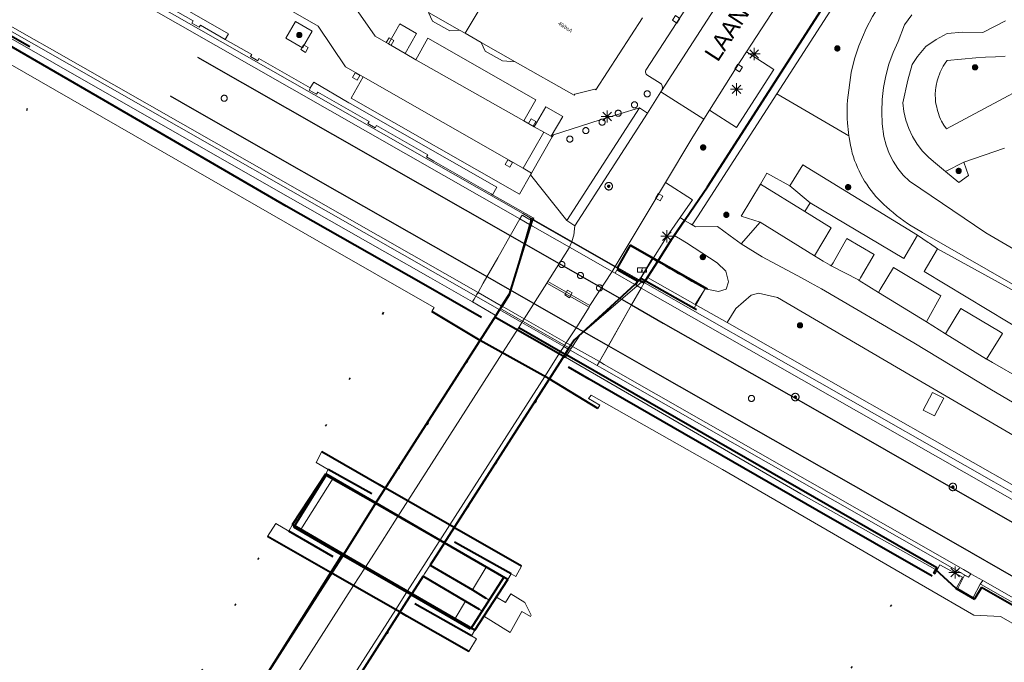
# Model space of a CAD drawing. Header units: metres. Extents: x 135779 to 137489, y 452643 to 455118.
# Tile 416 of 489: x 137124 to 137205, y 454326 to 454379. Entities that reach past the tile are written whole.
import ezdxf
from ezdxf.enums import TextEntityAlignment as Align

# ---------------------------------------------------------------- set-up
doc = ezdxf.new("R2010")
doc.units = ezdxf.units.M
for name, pattern in [('DGN_Style_1', [33.729988, 0.056123, -33.673865]), ('DGN_Style_3', [78.572352, 56.123108, -22.449243]), ('DGN_Style_4', [89.853097, 44.898487, -22.449243, 0.056123, -22.449243])]:
    doc.linetypes.add(name, pattern=pattern)
for name, color, linetype, lineweight in [('KTop_BTD_Groenvoorziening', 62, 'Continuous', 13), ('KTop_BTD_Groenvoorziening_bosplantsoen', 62, 'Continuous', 13), ('KTop_KST_KAST', 40, 'Continuous', 13), ('KTop_NAR_Huisnummer (t)', 7, 'Continuous', 13), ('KTop_OBD_Brug_dek', 11, 'Continuous', 13), ('KTop_OBD_Viaduct_dek', 11, 'Continuous', 13), ('KTop_ORL_Weg_Straatnaam (t)', 7, 'Continuous', 13), ('KTop_OTD_Gesloten verharding', 15, 'Continuous', 13), ('KTop_OTD_Onverhard', 15, 'Continuous', 13), ('KTop_OTD_Open verharding', 15, 'Continuous', 13), ('KTop_PAL_Afsluitpaal', 222, 'Continuous', 13), ('KTop_PAL_Lichtmast', 40, 'Continuous', 13), ('KTop_PND_Grondvlaksituatie van BAG-pand [tachy]', 1, 'Continuous', 13), ('KTop_PND_Pandscheiding', 40, 'Continuous', 13), ('KTop_PUT_Inspectie- of rioolput', 15, 'Continuous', 13), ('KTop_PUT_Kolk', 15, 'Continuous', 13), ('KTop_SHD_Geluidsscherm (l)', 1, 'Continuous', 40), ('KTop_SHD_Hek (l)', 15, 'DGN_Style_4', 40), ('KTop_SHD_Muur', 15, 'Continuous', 13), ('KTop_SHD_Muur (l)', 15, 'Continuous', 40), ('KTop_SPR_Sneltram (l)', 251, 'DGN_Style_3', 30), ('KTop_SPR_Trein (l)', 8, 'DGN_Style_1', 53), ('KTop_VGO_Boom', 92, 'Continuous', 13), ('KTop_WGD_Fietspad', 40, 'Continuous', 13), ('KTop_WGD_OV-baan', 251, 'Continuous', 13), ('KTop_WGD_Rijbaan_Lokale weg', 251, 'Continuous', 13), ('KTop_WGD_Rijbaan_Lokale weg_verkeersdrempel', 40, 'Continuous', 13), ('KTop_WGD_Spoorbaan', 251, 'Continuous', 13), ('KTop_WGD_Voetpad', 251, 'Continuous', 13), ('KTop_WGD_Voetpad op trap', 251, 'Continuous', 13)]:
    doc.layers.add(name, color=color, linetype=linetype, lineweight=lineweight)
doc.styles.add('Style-ROVU', font='ROVU.shx')

# ---------------------------------------------------------------- blocks, each defined once
blk = doc.blocks.new('KST_KAST')
at = {"layer": 'KTop_KST_KAST', "flags": 128}
blk.add_lwpolyline([(-0.365, 0.169), (0.365, 0.169), (0.365, -0.169), (-0.365, -0.169), (-0.365, 0.169)], close=True, dxfattribs=at)
blk.add_lwpolyline([(0.045, 0.146), (-0.045, 0), (0.045, 0), (-0.045, -0.146)], dxfattribs=at)
blk = doc.blocks.new('PAL_Afsluitpaal')
at = {"layer": 'KTop_PAL_Afsluitpaal', "flags": 128}
blk.add_lwpolyline([(0.25, 0), (0.249, 0.026), (0.245, 0.052), (0.238, 0.077), (0.228, 0.102), (0.217, 0.125), (0.202, 0.147), (0.186, 0.167), (0.167, 0.186), (0.147, 0.202), (0.125, 0.217), (0.102, 0.228), (0.077, 0.238), (0.052, 0.245), (0.026, 0.249), (0, 0.25), (-0.026, 0.249), (-0.052, 0.245), (-0.077, 0.238), (-0.102, 0.228), (-0.125, 0.217), (-0.147, 0.202), (-0.167, 0.186), (-0.186, 0.167), (-0.202, 0.147), (-0.217, 0.125), (-0.228, 0.102), (-0.238, 0.077), (-0.245, 0.052), (-0.249, 0.026), (-0.25, 0), (-0.249, -0.026), (-0.245, -0.052), (-0.238, -0.077), (-0.228, -0.102), (-0.217, -0.125), (-0.202, -0.147), (-0.186, -0.167), (-0.167, -0.186), (-0.147, -0.202), (-0.125, -0.217), (-0.102, -0.228), (-0.077, -0.238), (-0.052, -0.245), (-0.026, -0.249), (0, -0.25), (0.026, -0.249), (0.052, -0.245), (0.077, -0.238), (0.102, -0.228), (0.125, -0.217), (0.147, -0.202), (0.167, -0.186), (0.186, -0.167), (0.202, -0.147), (0.217, -0.125), (0.228, -0.102), (0.238, -0.077), (0.245, -0.052), (0.249, -0.026), (0.25, 0)], dxfattribs=at)
blk = doc.blocks.new('PAL_Lichtmast')
at = {"layer": 'KTop_PAL_Lichtmast'}
for p, q in [((-0.354, -0.354), (0.354, 0.354)), ((0.354, -0.354), (-0.354, 0.354)), ((0, -0.5), (0, 0.5)), ((-0.5, 0), (0.5, 0))]:
    blk.add_line(p, q, dxfattribs=at)
blk = doc.blocks.new('PUT_Kolk')
at = {"layer": 'KTop_PUT_Kolk', "flags": 128}
blk.add_lwpolyline([(0.225, -0.225), (0.225, 0.225), (-0.225, 0.225), (-0.225, -0.225), (0.225, -0.225)], dxfattribs=at)
blk = doc.blocks.new('PUT_Inspectie-_of_rioolput')
at = {"layer": 'KTop_PUT_Inspectie- of rioolput', "flags": 128}
for points in [[(0.31, 0), (0.308, 0.032), (0.303, 0.064), (0.294, 0.095), (0.283, 0.126), (0.268, 0.155), (0.25, 0.182), (0.23, 0.207), (0.207, 0.23), (0.182, 0.25), (0.154, 0.268), (0.126, 0.283), (0.095, 0.294), (0.064, 0.303), (0.032, 0.308), (0, 0.309), (-0.032, 0.308), (-0.064, 0.303), (-0.096, 0.294), (-0.126, 0.283), (-0.155, 0.268), (-0.182, 0.25), (-0.207, 0.23), (-0.23, 0.207), (-0.25, 0.182), (-0.268, 0.154), (-0.283, 0.126), (-0.294, 0.095), (-0.303, 0.064), (-0.308, 0.032), (-0.309, 0), (-0.308, -0.032), (-0.303, -0.064), (-0.294, -0.096), (-0.283, -0.126), (-0.268, -0.155), (-0.25, -0.182), (-0.23, -0.207), (-0.207, -0.23), (-0.182, -0.25), (-0.155, -0.268), (-0.126, -0.283), (-0.096, -0.294), (-0.064, -0.303), (-0.032, -0.308), (0, -0.309), (0.032, -0.308), (0.064, -0.303), (0.095, -0.294), (0.126, -0.283), (0.155, -0.268), (0.182, -0.25), (0.207, -0.23), (0.23, -0.207), (0.25, -0.182), (0.268, -0.155), (0.283, -0.126), (0.294, -0.096), (0.303, -0.064), (0.308, -0.032), (0.31, 0)], [(0.095, 0), (0.094, 0.009), (0.092, 0.019), (0.09, 0.029), (0.086, 0.038), (0.082, 0.047), (0.076, 0.055), (0.07, 0.063), (0.063, 0.07), (0.055, 0.076), (0.047, 0.082), (0.038, 0.086), (0.029, 0.09), (0.019, 0.092), (0.009, 0.094), (0, 0.094), (-0.01, 0.094), (-0.02, 0.092), (-0.029, 0.09), (-0.039, 0.086), (-0.048, 0.082), (-0.056, 0.076), (-0.064, 0.07), (-0.071, 0.063), (-0.077, 0.055), (-0.082, 0.047), (-0.087, 0.038), (-0.09, 0.029), (-0.093, 0.019), (-0.094, 0.009), (-0.095, 0), (-0.094, -0.01), (-0.093, -0.02), (-0.09, -0.029), (-0.087, -0.039), (-0.082, -0.048), (-0.077, -0.056), (-0.071, -0.064), (-0.064, -0.071), (-0.056, -0.077), (-0.047, -0.082), (-0.039, -0.087), (-0.029, -0.09), (-0.02, -0.093), (-0.01, -0.094), (0, -0.095), (0.009, -0.094), (0.019, -0.093), (0.029, -0.09), (0.038, -0.087), (0.047, -0.082), (0.055, -0.077), (0.063, -0.071), (0.07, -0.064), (0.076, -0.056), (0.082, -0.047), (0.086, -0.039), (0.09, -0.029), (0.092, -0.02), (0.094, -0.01), (0.095, 0)], [(0.035, 0), (0.034, 0.003), (0.034, 0.007), (0.033, 0.01), (0.031, 0.014), (0.03, 0.017), (0.028, 0.02), (0.026, 0.023), (0.023, 0.026), (0.02, 0.028), (0.017, 0.03), (0.014, 0.031), (0.01, 0.033), (0.007, 0.034), (0.003, 0.034), (0, 0.034), (-0.004, 0.034), (-0.007, 0.034), (-0.011, 0.033), (-0.014, 0.031), (-0.018, 0.03), (-0.021, 0.028), (-0.023, 0.026), (-0.026, 0.023), (-0.028, 0.02), (-0.03, 0.017), (-0.032, 0.014), (-0.033, 0.01), (-0.034, 0.007), (-0.035, 0.003), (-0.035, 0), (-0.035, -0.004), (-0.034, -0.007), (-0.033, -0.011), (-0.032, -0.014), (-0.03, -0.018), (-0.028, -0.021), (-0.026, -0.023), (-0.023, -0.026), (-0.021, -0.028), (-0.017, -0.03), (-0.014, -0.032), (-0.011, -0.033), (-0.007, -0.034), (-0.004, -0.035), (0, -0.035), (0.003, -0.035), (0.007, -0.034), (0.01, -0.033), (0.014, -0.032), (0.017, -0.03), (0.02, -0.028), (0.023, -0.026), (0.026, -0.023), (0.028, -0.021), (0.03, -0.017), (0.031, -0.014), (0.033, -0.011), (0.034, -0.007), (0.034, -0.004), (0.035, 0)], [(0.01, 0.02), (0.007, 0.02), (0.005, 0.021), (0.003, 0.022), (0.001, 0.022), (-0.001, 0.022), (-0.004, 0.022), (-0.006, 0.021), (-0.008, 0.02), (-0.01, 0.019), (-0.012, 0.018), (-0.014, 0.017), (-0.016, 0.015), (-0.017, 0.013), (-0.019, 0.012), (-0.02, 0.009), (-0.021, 0.007), (-0.022, 0.005), (-0.022, 0.003), (-0.022, 0.001), (-0.022, -0.001), (-0.022, -0.004), (-0.022, -0.006), (-0.021, -0.008), (-0.02, -0.01), (-0.019, -0.012), (-0.017, -0.014), (-0.016, -0.016), (-0.014, -0.017), (-0.012, -0.019), (-0.01, -0.02), (-0.008, -0.021), (-0.006, -0.022), (-0.003, -0.022), (-0.001, -0.022), (0.001, -0.022), (0.003, -0.022), (0.005, -0.022), (0.008, -0.021), (0.01, -0.02), (0.012, -0.019), (0.014, -0.017), (0.015, -0.016), (0.017, -0.014), (0.018, -0.012), (0.02, -0.01), (0.02, -0.008), (0.021, -0.006), (0.022, -0.003), (0.022, -0.001), (0.022, 0.001), (0.022, 0.003), (0.021, 0.005), (0.02, 0.008), (0.019, 0.01), (0.018, 0.012), (0.017, 0.014), (0.015, 0.015), (0.013, 0.017), (0.012, 0.018), (0.01, 0.02)]]:
    blk.add_lwpolyline(points, dxfattribs=at)
blk = doc.blocks.new('VGO_Boom')
at = {"layer": 'KTop_VGO_Boom', "flags": 128}
for points in [[(0.215, 0), (0.214, 0.022), (0.21, 0.045), (0.204, 0.066), (0.196, 0.087), (0.186, 0.108), (0.174, 0.126), (0.16, 0.144), (0.144, 0.16), (0.126, 0.174), (0.107, 0.186), (0.087, 0.196), (0.066, 0.204), (0.045, 0.21), (0.022, 0.214), (-0.001, 0.215), (-0.023, 0.214), (-0.045, 0.21), (-0.067, 0.204), (-0.088, 0.196), (-0.108, 0.186), (-0.127, 0.174), (-0.144, 0.16), (-0.16, 0.144), (-0.174, 0.126), (-0.187, 0.107), (-0.197, 0.087), (-0.205, 0.066), (-0.211, 0.045), (-0.214, 0.022), (-0.215, -0.001), (-0.214, -0.023), (-0.211, -0.045), (-0.205, -0.067), (-0.197, -0.088), (-0.187, -0.108), (-0.174, -0.127), (-0.16, -0.144), (-0.144, -0.16), (-0.127, -0.174), (-0.108, -0.187), (-0.088, -0.197), (-0.067, -0.205), (-0.045, -0.211), (-0.023, -0.214), (0, -0.215), (0.022, -0.214), (0.045, -0.211), (0.066, -0.205), (0.087, -0.197), (0.108, -0.187), (0.126, -0.174), (0.144, -0.16), (0.16, -0.144), (0.174, -0.127), (0.186, -0.108), (0.196, -0.088), (0.204, -0.067), (0.21, -0.045), (0.214, -0.023), (0.215, -0.001)], [(0.155, 0), (0.154, 0.016), (0.152, 0.032), (0.147, 0.048), (0.142, 0.063), (0.134, 0.078), (0.125, 0.091), (0.115, 0.104), (0.104, 0.115), (0.091, 0.125), (0.077, 0.134), (0.063, 0.142), (0.048, 0.147), (0.032, 0.152), (0.016, 0.154), (-0.001, 0.155), (-0.017, 0.154), (-0.033, 0.152), (-0.048, 0.147), (-0.064, 0.142), (-0.078, 0.134), (-0.092, 0.125), (-0.104, 0.115), (-0.116, 0.104), (-0.126, 0.091), (-0.135, 0.077), (-0.142, 0.063), (-0.148, 0.048), (-0.152, 0.032), (-0.155, 0.016), (-0.155, -0.001), (-0.155, -0.017), (-0.152, -0.033), (-0.148, -0.048), (-0.142, -0.064), (-0.135, -0.078), (-0.126, -0.092), (-0.116, -0.104), (-0.104, -0.116), (-0.092, -0.126), (-0.078, -0.135), (-0.064, -0.142), (-0.048, -0.148), (-0.033, -0.152), (-0.017, -0.155), (0, -0.155), (0.016, -0.155), (0.032, -0.152), (0.048, -0.148), (0.063, -0.142), (0.078, -0.135), (0.091, -0.126), (0.104, -0.116), (0.115, -0.104), (0.125, -0.092), (0.134, -0.078), (0.142, -0.064), (0.147, -0.048), (0.152, -0.033), (0.154, -0.017), (0.155, -0.001)], [(0.095, 0), (0.094, 0.01), (0.093, 0.02), (0.09, 0.029), (0.087, 0.039), (0.082, 0.048), (0.077, 0.056), (0.071, 0.064), (0.064, 0.071), (0.056, 0.077), (0.047, 0.082), (0.039, 0.087), (0.029, 0.09), (0.02, 0.093), (0.01, 0.094), (-0.001, 0.095), (-0.01, 0.094), (-0.02, 0.093), (-0.03, 0.09), (-0.039, 0.087), (-0.048, 0.082), (-0.056, 0.077), (-0.064, 0.071), (-0.071, 0.064), (-0.077, 0.056), (-0.083, 0.047), (-0.087, 0.039), (-0.091, 0.029), (-0.093, 0.02), (-0.095, 0.01), (-0.095, -0.001), (-0.095, -0.01), (-0.093, -0.02), (-0.091, -0.03), (-0.087, -0.039), (-0.083, -0.048), (-0.077, -0.056), (-0.071, -0.064), (-0.064, -0.071), (-0.056, -0.077), (-0.048, -0.083), (-0.039, -0.087), (-0.03, -0.091), (-0.02, -0.093), (-0.01, -0.095), (0, -0.095), (0.01, -0.095), (0.02, -0.093), (0.029, -0.091), (0.039, -0.087), (0.048, -0.083), (0.056, -0.077), (0.064, -0.071), (0.071, -0.064), (0.077, -0.056), (0.082, -0.048), (0.087, -0.039), (0.09, -0.03), (0.093, -0.02), (0.094, -0.01), (0.095, -0.001)], [(0.035, 0), (0.035, 0.004), (0.034, 0.007), (0.033, 0.011), (0.032, 0.014), (0.03, 0.018), (0.028, 0.021), (0.026, 0.023), (0.023, 0.026), (0.021, 0.028), (0.017, 0.03), (0.014, 0.032), (0.011, 0.033), (0.007, 0.034), (0.004, 0.035), (-0.001, 0.035), (-0.004, 0.035), (-0.008, 0.034), (-0.011, 0.033), (-0.015, 0.032), (-0.018, 0.03), (-0.021, 0.028), (-0.024, 0.026), (-0.027, 0.023), (-0.029, 0.021), (-0.031, 0.017), (-0.032, 0.014), (-0.034, 0.011), (-0.035, 0.007), (-0.035, 0.004), (-0.035, -0.001), (-0.035, -0.004), (-0.035, -0.008), (-0.034, -0.011), (-0.032, -0.015), (-0.031, -0.018), (-0.029, -0.021), (-0.027, -0.024), (-0.024, -0.027), (-0.021, -0.029), (-0.018, -0.031), (-0.015, -0.032), (-0.011, -0.034), (-0.008, -0.035), (-0.004, -0.035), (0, -0.035), (0.004, -0.035), (0.007, -0.035), (0.011, -0.034), (0.014, -0.032), (0.018, -0.031), (0.021, -0.029), (0.023, -0.027), (0.026, -0.024), (0.028, -0.021), (0.03, -0.018), (0.032, -0.015), (0.033, -0.011), (0.034, -0.008), (0.035, -0.004), (0.035, 0)]]:
    blk.add_lwpolyline(points, dxfattribs=at)

msp = doc.modelspace()

# ---------------------------------------------------------------- linework, layer by layer
at = {"layer": 'KTop_BTD_Groenvoorziening', "flags": 128}
for points in [[(137208.798, 454416.48), (137211.79, 454413.162), (137180.981, 454365.201), (137179.533, 454363.093), (137179.081, 454362.435)], [(137198.035, 454390.456), (137186.697, 454372.88)], [(137179.724, 454362.07), (137180.151, 454362.732), (137186.697, 454372.88)], [(137186.697, 454372.88), (137192.63, 454369.409)], [(137187.758, 454365.302), (137185.879, 454366.341), (137185.343, 454365.422)], [(137189.015, 454363.17), (137189.439, 454363.882)], [(137183.755, 454360.52), (137185.316, 454362.296)], [(137198.297, 454361.217), (137199.176, 454360.628), (137199.277, 454360.56), (137199.941, 454360.115)], [(137191.182, 454358.695), (137191.079, 454358.748), (137190.518, 454359.094), (137189.806, 454359.532)], [(137176.056, 454357.749), (137175.891, 454357.486), (137175.778, 454357.306)], [(137195.078, 454356.519), (137193.486, 454357.503)], [(137311.198, 454281.641), (137304.783, 454285.213), (137288.572, 454294.862), (137261.97, 454310.299), (137239.294, 454322.503), (137233.272, 454325.215), (137182.597, 454354.03)], [(137200.588, 454353.109), (137199.017, 454354.081)], [(137208.205, 454348.605), (137206.839, 454349.383), (137204.462, 454350.736), (137203.983, 454351.009), (137203.98, 454351.011)]]:
    msp.add_lwpolyline(points, dxfattribs=at)
at = {"layer": 'KTop_BTD_Groenvoorziening_bosplantsoen', "flags": 128}
for points in [[(137178.739, 454362.696), (137179.081, 454362.435)], [(137175.778, 454357.306), (137175.623, 454357.388), (137175.585, 454357.41)]]:
    msp.add_lwpolyline(points, dxfattribs=at)
at = {"layer": 'KTop_OBD_Brug_dek', "flags": 128}
for points in [[(137163.998, 454355.422), (137164.734, 454356.568), (137166.334, 454362.116)], [(137166.334, 454362.116), (137166.407, 454362.369), (137166.386, 454362.589), (137173.589, 454358.482)], [(137176.419, 454359.302), (137176.324, 454359.356), (137174.638, 454360.318), (137173.619, 454358.535)], [(137173.589, 454358.482), (137175.324, 454357.493)], [(137175.324, 454357.493), (137175.554, 454357.362), (137175.205, 454357.062)], [(137175.352, 454357.543), (137175.46, 454357.736), (137175.485, 454357.719), (137175.506, 454357.706)], [(137175.871, 454357.497), (137175.884, 454357.49), (137175.891, 454357.486)], [(137175.891, 454357.486), (137176.235, 454357.289)], [(137175.205, 454357.062), (137170.467, 454353.001), (137169.873, 454352.076)], [(137172.079, 454350.819), (137172.821, 454352.121), (137174.737, 454355.48), (137175.533, 454356.876)], [(137169.873, 454352.076), (137169.734, 454351.861), (137163.872, 454355.227), (137163.998, 454355.422)]]:
    msp.add_lwpolyline(points, dxfattribs=at)
at = {"layer": 'KTop_OBD_Viaduct_dek', "flags": 128}
for points in [[(137162.319, 454352.672), (137154.453, 454340.41)], [(137160.115, 454337.156), (137167.943, 454349.396)], [(137151.019, 454334.954), (137150.903, 454335.021), (137140.706, 454318.828), (137137.543, 454313.882)], [(137156.631, 454331.709), (137151.019, 454334.954)], [(137143.198, 454310.701), (137155.661, 454330.192)]]:
    msp.add_lwpolyline(points, dxfattribs=at)
at = {"layer": 'KTop_OTD_Gesloten verharding', "flags": 128}
for points in [[(137163.554, 454354.599), (137163.492, 454354.636), (137161.64, 454355.738)], [(137167.943, 454349.396), (137168.703, 454350.585), (137169.141, 454351.27), (137163.488, 454354.495), (137163.096, 454353.884), (137162.319, 454352.672)], [(137162.319, 454352.672), (137162.246, 454352.558), (137167.943, 454349.396)], [(137169.297, 454351.181), (137188.677, 454339.924), (137199.766, 454333.693), (137199.599, 454333.398), (137199.624, 454333.391)], [(137149.544, 454341.574), (137150.154, 454341.22)], [(137150.154, 454341.22), (137153.587, 454339.225), (137153.664, 454339.18)], [(137154.453, 454340.41), (137153.664, 454339.18), (137159.311, 454335.898), (137160.115, 454337.156)], [(137160.115, 454337.156), (137154.453, 454340.41)], [(137147.498, 454336.989), (137146.797, 454337.394)], [(137151.019, 454334.954), (137150.903, 454335.021), (137147.498, 454336.989)], [(137159.311, 454335.898), (137159.427, 454335.83), (137162.75, 454333.899)], [(137151.019, 454334.954), (137151.001, 454334.925), (137150.027, 454333.402), (137155.661, 454330.192)], [(137156.631, 454331.709), (137151.019, 454334.954), (137151.019, 454334.954)], [(137162.75, 454333.899), (137161.616, 454332.022)], [(137162.75, 454333.899), (137164.526, 454332.866)], [(137199.624, 454333.391), (137199.733, 454333.331), (137200.118, 454334.087), (137202, 454333.072), (137201.462, 454332.13), (137202.974, 454331.27), (137202.996, 454331.306), (137203.557, 454332.217), (137218.842, 454323.459), (137256.554, 454301.965), (137293.561, 454280.836), (137307.93, 454272.647)], [(137155.661, 454330.192), (137156.615, 454331.684), (137156.618, 454331.689), (137156.631, 454331.709)], [(137160.187, 454329.654), (137156.74, 454331.646), (137156.631, 454331.709)], [(137162.567, 454329.852), (137163.592, 454331.429)], [(137161.06, 454331.1), (137160.187, 454329.654)], [(137161.824, 454328.708), (137160.187, 454329.654)]]:
    msp.add_lwpolyline(points, dxfattribs=at)
at = {"layer": 'KTop_OTD_Onverhard', "flags": 128}
for points in [[(137192.63, 454369.409), (137192.594, 454369.685), (137192.521, 454370.446), (137192.5, 454370.828), (137192.488, 454371.21), (137192.485, 454371.593), (137192.492, 454371.975), (137192.508, 454372.357), (137192.807, 454374.63), (137193.083, 454375.743), (137193.442, 454376.832), (137194.045, 454378.237), (137194.588, 454379.247), (137195.205, 454380.214), (137195.656, 454380.832), (137195.838, 454381.063), (137196.449, 454381.9), (137197.109, 454382.796), (137197.776, 454383.689), (137198.447, 454384.578), (137199.124, 454385.463), (137199.806, 454386.343)], [(137205.517, 454375.961), (137204.703, 454375.923), (137203.889, 454375.878), (137203.076, 454375.827), (137200.727, 454375.617), (137200.614, 454375.465), (137200.408, 454375.148), (137200.315, 454374.984), (137200.148, 454374.645), (137199.952, 454374.113), (137199.901, 454373.931), (137199.821, 454373.562), (137199.792, 454373.375), (137199.771, 454373.187), (137199.752, 454372.81), (137199.763, 454372.432), (137199.78, 454372.244), (137199.805, 454372.057), (137199.837, 454371.871), (137199.925, 454371.503), (137199.979, 454371.322), (137200.11, 454370.968), (137200.186, 454370.795), (137200.269, 454370.625), (137200.456, 454370.296), (137200.668, 454369.984), (137211.241, 454375.647)], [(137207.636, 454356.313), (137198.685, 454361.462), (137198.08, 454361.809), (137197.767, 454362.003), (137197.466, 454362.2), (137197.155, 454362.414), (137196.563, 454362.853), (137196.276, 454363.083), (137195.993, 454363.32), (137195.728, 454363.554), (137195.527, 454363.733), (137195.039, 454364.221), (137194.865, 454364.412), (137194.66, 454364.653), (137194.464, 454364.901), (137194.276, 454365.156), (137194.097, 454365.416), (137193.927, 454365.683), (137193.615, 454366.233), (137193.474, 454366.516), (137193.342, 454366.803), (137193.22, 454367.095), (137193.108, 454367.391), (137193.006, 454367.69), (137192.915, 454367.993), (137192.834, 454368.298), (137192.763, 454368.607), (137192.644, 454369.306), (137192.63, 454369.409)], [(137187.758, 454365.302), (137188.835, 454367.033), (137198.297, 454361.217)], [(137202.09, 454367.25), (137200.584, 454366.475)], [(137185.316, 454362.296), (137183.769, 454362.797), (137185.343, 454365.422)], [(137185.343, 454365.422), (137189.015, 454363.17)], [(137189.439, 454363.882), (137187.758, 454365.302)], [(137198.297, 454361.217), (137197.149, 454359.305), (137189.439, 454363.882)], [(137189.015, 454363.17), (137191.175, 454361.845), (137189.806, 454359.532)], [(137189.806, 454359.532), (137185.316, 454362.296)], [(137176.056, 454357.749), (137176.868, 454359.045), (137177.341, 454359.8), (137178.067, 454360.958), (137178.24, 454361.21)], [(137191.182, 454358.695), (137191.337, 454358.965), (137192.472, 454360.945), (137194.722, 454359.649), (137193.602, 454357.704), (137193.486, 454357.503)], [(137208.818, 454355.231), (137207.49, 454353.013), (137198.822, 454358.243), (137199.941, 454360.115)], [(137199.941, 454360.115), (137208.818, 454355.231)], [(137193.486, 454357.503), (137193.423, 454357.542), (137191.182, 454358.695)], [(137195.078, 454356.519), (137195.218, 454356.753), (137196.304, 454358.565), (137200.205, 454356.235), (137199.083, 454354.201), (137199.017, 454354.081)], [(137179.971, 454355.523), (137176.056, 454357.749)], [(137199.017, 454354.081), (137195.078, 454356.519)], [(137200.588, 454353.109), (137200.675, 454353.252), (137201.856, 454355.198), (137205.083, 454353.264), (137205.292, 454353.139), (137203.98, 454351.011)], [(137203.98, 454351.011), (137200.588, 454353.109)], [(137169.672, 454351.764), (137171.895, 454350.497)], [(137199.624, 454333.391), (137199.869, 454333.838), (137171.64, 454350.066), (137169.405, 454351.349)], [(137200.454, 454347.815), (137199.681, 454346.354), (137198.752, 454346.816), (137199.525, 454348.277), (137200.454, 454347.815)]]:
    msp.add_lwpolyline(points, dxfattribs=at)
at = {"layer": 'KTop_OTD_Open verharding', "flags": 128}
msp.add_lwpolyline([(137147.498, 454336.989), (137150.154, 454341.22)], dxfattribs=at)
at = {"layer": 'KTop_PND_Grondvlaksituatie van BAG-pand [tachy]', "flags": 128}
for points in [[(137161.64, 454355.738), (137158.162, 454357.721), (137154.415, 454359.865), (137146.632, 454364.288), (137130.959, 454373.232), (137123.385, 454377.557), (137116.254, 454381.62), (137115.589, 454381.999), (137114.982, 454382.347), (137100.814, 454390.44), (137090.142, 454396.516), (137071.55, 454407.121), (137067.311, 454409.464), (137042.597, 454423.557), (137027.927, 454431.94), (137023.248, 454434.616), (137003.978, 454445.89), (137000, 454448.273), (136992.371, 454452.844)], [(137128.902, 454384.17), (137129.453, 454383.855), (137129.557, 454384.037), (137133.794, 454381.618), (137133.69, 454381.436), (137134.272, 454381.103), (137134.376, 454381.285), (137138.608, 454378.87), (137138.504, 454378.688), (137139.103, 454378.346), (137139.207, 454378.528), (137141.265, 454377.354)], [(137157.998, 454379.564), (137160.562, 454378.107)], [(137165.152, 454375.497), (137169.994, 454372.744), (137170.044, 454372.831), (137171.705, 454373.239), (137171.79, 454373.185), (137175.621, 454379.127)], [(137160.562, 454378.107), (137161.01, 454377.851)], [(137161.01, 454377.851), (137162.327, 454377.103)], [(137148.257, 454373.364), (137144.036, 454375.773), (137143.932, 454375.591), (137143.341, 454375.928), (137143.445, 454376.11), (137141.265, 454377.354)], [(137162.327, 454377.103), (137165.152, 454375.497)], [(137148.257, 454373.364), (137148.276, 454373.353), (137148.172, 454373.171), (137148.77, 454372.829), (137148.873, 454373.011), (137153.115, 454370.596), (137153.012, 454370.414), (137153.604, 454370.077), (137153.707, 454370.259), (137157.941, 454367.854), (137157.838, 454367.672), (137158.442, 454367.328), (137162.675, 454364.907), (137163.157, 454364.635), (137163.285, 454364.562)], [(137166.624, 454362.669), (137163.285, 454364.562)], [(137166.624, 454362.669), (137166.562, 454362.555), (137166.5, 454362.44), (137166.395, 454362.497), (137166.279, 454362.559), (137166.194, 454362.605), (137165.771, 454362.847), (137165.705, 454362.885), (137165.655, 454362.801), (137165.527, 454362.576), (137164.73, 454361.171), (137163.707, 454359.377), (137162.509, 454357.268), (137162.081, 454356.515), (137161.965, 454356.31), (137161.9, 454356.196), (137161.878, 454356.157), (137161.757, 454355.967), (137161.667, 454355.792), (137161.64, 454355.738)]]:
    msp.add_lwpolyline(points, dxfattribs=at)
at = {"layer": 'KTop_PND_Pandscheiding', "flags": 128}
msp.add_lwpolyline([(137164.56, 454383.797), (137161.01, 454377.851)], dxfattribs=at)
at = {"layer": 'KTop_SHD_Geluidsscherm (l)', "flags": 128}
for points in [[(137125.169, 454376.746), (137088.584, 454397.609), (137040.362, 454425.124), (137025.521, 454433.611), (137015.859, 454439.53), (137014.305, 454440.492), (137010.974, 454442.423), (137000, 454448.924), (136996.78, 454450.831), (136982.719, 454459.332), (136980.7, 454460.565)], [(137163.425, 454354.531), (137169.297, 454351.181)], [(137165.431, 454353.631), (137168.887, 454351.647)], [(137168.887, 454351.647), (137169.249, 454351.439)], [(137169.249, 454351.439), (137169.405, 454351.349)], [(137199.624, 454333.391), (137199.869, 454333.838), (137171.64, 454350.066), (137169.405, 454351.349)]]:
    msp.add_lwpolyline(points, dxfattribs=at)
at = {"layer": 'KTop_SHD_Hek (l)', "flags": 128}
for points in [[(137180.981, 454365.201), (137211.79, 454413.162)], [(137176.868, 454359.045), (137178.067, 454360.958), (137180.981, 454365.201)], [(137176.868, 454359.045), (137178.067, 454360.958), (137180.981, 454365.201)], [(137179.081, 454362.435), (137178.24, 454361.21)], [(137180.979, 454356.772), (137174.621, 454360.394), (137173.561, 454358.568)], [(137175.891, 454357.486), (137176.868, 454359.045)], [(137175.891, 454357.486), (137176.868, 454359.045)], [(137173.544, 454358.404), (137175.253, 454357.435)], [(137175.392, 454357.52), (137175.484, 454357.682), (137180.086, 454355.103)], [(137175.778, 454357.306), (137175.891, 454357.486)], [(137146.797, 454337.394), (137149.544, 454341.574)], [(137146.797, 454337.394), (137149.544, 454341.574)], [(137150.837, 454334.917), (137146.914, 454337.181), (137149.586, 454341.479), (137153.644, 454339.15)], [(137153.638, 454339.14), (137153.644, 454339.137)], [(137153.644, 454339.15), (137159.31, 454335.897)], [(137155.468, 454338.066), (137155.472, 454338.064)], [(137159.31, 454335.897), (137164.218, 454333.08), (137161.453, 454328.788), (137156.567, 454331.609)], [(137156.567, 454331.609), (137150.837, 454334.917)], [(137201.462, 454332.13), (137199.766, 454333.693)], [(137161.824, 454328.708), (137164.526, 454332.866)], [(137161.824, 454328.708), (137164.526, 454332.866)], [(137199.733, 454333.331), (137199.624, 454333.391)], [(137202.974, 454331.27), (137201.462, 454332.13)], [(137201.462, 454332.13), (137202.974, 454331.27)], [(137307.93, 454272.647), (137293.561, 454280.836), (137256.554, 454301.965), (137218.842, 454323.459), (137203.557, 454332.217), (137202.996, 454331.306), (137202.974, 454331.27)], [(137156.203, 454331.814), (137156.199, 454331.816)]]:
    msp.add_lwpolyline(points, dxfattribs=at)
at = {"layer": 'KTop_SHD_Muur', "flags": 128}
for points in [[(136984.303, 454466.965), (136986.13, 454465.847), (137000, 454457.455), (137000.599, 454457.093), (137014.801, 454448.702), (137029.265, 454440.306), (137073.097, 454415.285), (137131.084, 454382.215), (137165.527, 454362.576), (137166.334, 454362.116)], [(137173.619, 454358.535), (137173.397, 454358.662), (137169.822, 454360.699), (137166.725, 454362.463), (137166.586, 454362.542), (137166.562, 454362.555), (137165.772, 454363.006), (137131.329, 454382.645), (137073.342, 454415.715), (137029.51, 454440.736), (137015.084, 454449.11), (137000, 454458.022), (136986.395, 454466.283), (136984.437, 454467.481)], [(137163.998, 454355.422), (137162.081, 454356.515), (137126.592, 454376.734), (137125.522, 454377.336), (137088.924, 454398.206), (137040.702, 454425.72), (137025.862, 454434.207), (137016.433, 454439.674), (137016.254, 454439.362)], [(137016.254, 454439.362), (137025.692, 454433.909), (137040.532, 454425.422), (137088.754, 454397.908), (137125.3, 454377.067), (137161.9, 454356.196), (137163.871, 454355.072), (137165.69, 454354.035), (137169.153, 454352.061), (137169.515, 454351.854), (137169.672, 454351.764), (137171.895, 454350.497), (137172.079, 454350.819)], [(137166.334, 454362.116), (137166.44, 454362.056), (137166.576, 454361.978), (137169.622, 454360.243), (137173.127, 454358.247), (137173.373, 454358.107), (137173.374, 454358.106)], [(137173.374, 454358.106), (137173.589, 454358.482)], [(137173.374, 454358.106), (137175.011, 454357.173), (137175.109, 454357.117)], [(137173.589, 454358.482), (137173.619, 454358.535)], [(137173.619, 454358.535), (137175.352, 454357.543)], [(137175.324, 454357.493), (137175.281, 454357.419), (137175.109, 454357.117)], [(137175.352, 454357.543), (137175.324, 454357.493)], [(137175.533, 454356.876), (137175.778, 454357.306), (137175.585, 454357.41), (137175.392, 454357.52), (137175.352, 454357.543)], [(137175.533, 454356.876), (137175.778, 454357.306)], [(137175.778, 454357.306), (137175.845, 454357.268), (137204.573, 454340.907), (137222.843, 454330.476), (137260.539, 454308.995), (137297.568, 454287.858), (137310.73, 454280.353)], [(137175.109, 454357.117), (137175.205, 454357.062)], [(137175.205, 454357.062), (137175.205, 454357.062), (137175.533, 454356.876)], [(137175.533, 454356.876), (137204.299, 454340.482), (137222.592, 454330.037), (137260.288, 454308.556), (137297.317, 454287.419), (137310.555, 454279.871)], [(137169.873, 454352.076), (137169.719, 454352.164), (137169.355, 454352.371), (137165.887, 454354.346), (137164.067, 454355.383), (137163.998, 454355.422)], [(137172.079, 454350.819), (137169.873, 454352.076), (137169.873, 454352.076)], [(137171.895, 454350.497), (137172.079, 454350.819)], [(137202.665, 454333.357), (137202.067, 454333.7), (137172.479, 454350.591), (137172.079, 454350.819)], [(137171.895, 454350.497), (137172.284, 454350.275), (137202.494, 454333.058)], [(137202.494, 454333.058), (137202.665, 454333.357)], [(137203.671, 454332.785), (137203.446, 454332.506)], [(137203.446, 454332.506), (137203.535, 454332.455), (137218.962, 454323.67), (137256.674, 454302.176), (137293.681, 454281.047), (137308.014, 454272.879)], [(137308.137, 454273.216), (137293.856, 454281.354), (137256.849, 454302.483), (137219.137, 454323.977), (137203.671, 454332.785)]]:
    msp.add_lwpolyline(points, dxfattribs=at)
at = {"layer": 'KTop_SHD_Muur (l)', "flags": 128}
for points in [[(137162.37, 454354.453), (137157.598, 454357.189), (137146.29, 454363.626), (137131.268, 454372.342), (137119.276, 454379.255), (137105.7, 454387.035), (137097.237, 454391.905), (137096.965, 454392.046), (137096.791, 454391.738), (137096.113, 454392.105), (137096.285, 454392.436), (137089.868, 454396.074), (137074.269, 454405.003), (137060.242, 454413.089), (137047.518, 454420.419)], [(137166.44, 454362.056), (137166.586, 454362.542)], [(137166.624, 454362.669), (137166.586, 454362.542)], [(137165.443, 454358.831), (137166.44, 454362.056)], [(137164.675, 454356.349), (137165.443, 454358.831)], [(137175.253, 454357.435), (137175.011, 454357.173)], [(137175.352, 454357.543), (137175.253, 454357.435)], [(137175.352, 454357.543), (137175.392, 454357.52)], [(137175.392, 454357.52), (137175.623, 454357.388)], [(137175.623, 454357.388), (137175.778, 454357.306)], [(137175.011, 454357.173), (137169.999, 454352.589)], [(137164.059, 454355.387), (137164.675, 454356.349)], [(137162.246, 454352.558), (137158.27, 454354.939)], [(137163.606, 454354.679), (137163.861, 454355.078)], [(137163.861, 454355.078), (137164.059, 454355.387)], [(137163.871, 454355.072), (137163.861, 454355.078)], [(137164.059, 454355.387), (137164.067, 454355.383)], [(137153.638, 454339.14), (137163.606, 454354.679)], [(137167.943, 454349.396), (137162.246, 454352.558)], [(137169.999, 454352.589), (137169.719, 454352.164)], [(137169.515, 454351.854), (137169.249, 454351.439)], [(137169.719, 454352.164), (137169.515, 454351.854)], [(137169.249, 454351.439), (137159.24, 454335.787)], [(137199.487, 454333.15), (137189.984, 454338.597), (137171.248, 454349.365), (137169.525, 454350.347)], [(137171.939, 454346.965), (137167.943, 454349.396)], [(137149.224, 454343.416), (137153.932, 454340.71), (137154.453, 454340.41)], [(137153.327, 454339.929), (137149.749, 454341.925)], [(137153.664, 454339.18), (137149.544, 454341.574)], [(137160.115, 454337.156), (137154.453, 454340.41)], [(137153.664, 454339.18), (137151.019, 454334.954)], [(137153.576, 454339.043), (137153.638, 454339.14)], [(137159.311, 454335.898), (137153.664, 454339.18)], [(137150.903, 454335.021), (137146.797, 454337.394)], [(137165.655, 454333.972), (137160.713, 454336.812), (137160.235, 454337.087), (137160.115, 454337.156)], [(137149.921, 454333.462), (137144.74, 454336.413)], [(137150.145, 454334.73), (137146.507, 454336.86)], [(137159.311, 454335.898), (137158.138, 454334.063)], [(137164.526, 454332.866), (137159.311, 454335.898)], [(137164.818, 454333.336), (137160.155, 454335.963)], [(137151.001, 454334.925), (137135.867, 454311.295)], [(137156.631, 454331.709), (137150.903, 454335.021)], [(137158.138, 454334.063), (137161.616, 454332.022), (137162.736, 454331.345)], [(137155.661, 454330.192), (137149.921, 454333.462)], [(137157.557, 454333.156), (137156.631, 454331.709)], [(137157.557, 454333.156), (137161.06, 454331.1), (137162.165, 454330.444)], [(137156.618, 454331.689), (137156.615, 454331.684), (137141.548, 454308.12)], [(137161.824, 454328.708), (137156.74, 454331.646), (137156.631, 454331.709)], [(137161.551, 454328.232), (137156.867, 454330.869)], [(137161.336, 454326.958), (137156.227, 454329.869), (137155.661, 454330.192)]]:
    msp.add_lwpolyline(points, dxfattribs=at)
at = {"layer": 'KTop_SPR_Sneltram (l)', "flags": 128}
for points in [[(136733.99, 454616.96), (136742.874, 454610.539), (136755.401, 454601.892), (136767.162, 454594.193), (136778.185, 454587.365), (136787.588, 454581.789), (136790.015, 454580.338), (136800.893, 454574.078), (136810.904, 454568.34), (136820.86, 454562.566), (136830.081, 454557.227), (136843.274, 454549.624), (136858.054, 454541.085), (136864.983, 454537.086), (136964.865, 454476.952), (136985.306, 454464.46), (137014.033, 454447.281), (137014.414, 454447.176), (137035.833, 454434.681), (137057.092, 454422.559), (137079.411, 454409.834), (137107.818, 454393.63), (137130.029, 454380.988), (137164.718, 454361.209), (137173.91, 454355.952)], [(136731.742, 454613.798), (136733.159, 454612.746), (136740.598, 454607.369), (136746.142, 454603.512), (136751.309, 454599.963), (136759.735, 454594.367), (136770.501, 454587.514), (136781.739, 454580.73), (136791.869, 454574.833), (136802.779, 454568.55), (136817.402, 454560.102), (136831.013, 454552.249), (136845.351, 454543.995), (136860.324, 454535.334), (136869.156, 454530.218), (136880.099, 454523.833), (136884.671, 454521.116), (136894.655, 454515.213), (136906.949, 454507.79), (136917.732, 454501.228), (136926.011, 454496.175), (136935.692, 454490.261), (136944.184, 454485.064), (136955.899, 454477.897), (136962.939, 454473.595), (136968.846, 454469.976), (136977.474, 454464.729), (136988.212, 454458.24), (137001.078, 454450.535), (137018.753, 454440.137), (137029.518, 454433.886), (137041.077, 454427.256), (137049.634, 454422.375), (137061.388, 454415.648), (137070.041, 454410.732), (137083.326, 454403.154), (137091.769, 454398.361), (137099.052, 454394.204), (137105.34, 454390.623), (137115.611, 454384.749), (137128.117, 454377.63), (137138.539, 454371.663), (137150.665, 454364.755), (137160.375, 454359.227), (137170.007, 454353.722), (137170.789, 454353.277)], [(137173.91, 454355.952), (137174.737, 454355.48)], [(137174.737, 454355.48), (137177.342, 454353.99), (137188.706, 454347.535), (137199.111, 454341.583), (137210.25, 454335.213), (137221.769, 454328.665), (137237.938, 454319.439), (137252.55, 454311.076), (137270.441, 454300.912), (137276.653, 454297.345), (137288.798, 454290.429), (137302.338, 454282.714), (137310.002, 454278.348)], [(137170.789, 454353.277), (137172.821, 454352.121)], [(137172.821, 454352.121), (137176.495, 454350.031), (137184.977, 454345.194), (137192.983, 454340.642), (137201.598, 454335.719), (137206.199, 454333.097), (137212.104, 454329.72), (137219.906, 454325.293), (137227.296, 454321.065), (137236.078, 454316.072), (137242.107, 454312.631), (137249.29, 454308.514), (137257.564, 454303.814), (137263.308, 454300.534), (137273.484, 454294.758), (137286.146, 454287.526), (137294.629, 454282.704), (137306.32, 454276.02), (137308.668, 454274.678)]]:
    msp.add_lwpolyline(points, dxfattribs=at)
at = {"layer": 'KTop_SPR_Trein (l)', "flags": 128}
for points in [[(136978.501, 454455.793), (137103.456, 454383.994), (137136.188, 454365.094), (137152.341, 454355.894), (137161.132, 454350.821)], [(136975.76, 454450.391), (137039.494, 454413.762), (137057.785, 454403.332), (137122.162, 454366.343), (137157.877, 454345.748)], [(136973.858, 454446.644), (137045.854, 454405.313), (137062.343, 454395.732), (137155.562, 454342.139)], [(136968.255, 454435.6), (137148.875, 454331.801)], [(136966.329, 454431.805), (137146.62, 454328.219)], [(136963.59, 454426.407), (137143.407, 454323.117)], [(136961.798, 454422.875), (137117.436, 454333.454), (137141.287, 454319.75)], [(137161.132, 454350.821), (137166.772, 454347.565)], [(137166.772, 454347.565), (137179.282, 454340.346), (137210.523, 454322.482), (137306.078, 454267.551)], [(137157.877, 454345.748), (137163.526, 454342.49)], [(137155.562, 454342.139), (137161.221, 454338.886)], [(137163.526, 454342.49), (137176.444, 454335.041), (137212.309, 454314.54), (137303.989, 454261.802)], [(137161.221, 454338.886), (137177.127, 454329.741), (137205.553, 454313.497), (137302.544, 454257.824)], [(137148.875, 454331.801), (137154.59, 454328.517)], [(137146.62, 454328.219), (137152.309, 454324.95)], [(137154.59, 454328.517), (137166.481, 454321.683)]]:
    msp.add_lwpolyline(points, dxfattribs=at)
at = {"layer": 'KTop_WGD_Fietspad', "flags": 128}
for points in [[(137167.748, 454357.281), (137165.887, 454354.346), (137165.692, 454354.038), (137165.69, 454354.035), (137165.431, 454353.631), (137164.089, 454351.535)], [(137167.748, 454357.281), (137167.829, 454357.408)], [(137171.231, 454355.309), (137167.748, 454357.281)], [(137167.577, 454349.599), (137168.887, 454351.647), (137169.125, 454352.018), (137169.153, 454352.061), (137169.355, 454352.371), (137170.212, 454353.686), (137171.231, 454355.309)], [(137171.296, 454355.438), (137171.231, 454355.309)], [(137164.089, 454351.535), (137156.292, 454339.353)], [(137159.75, 454337.366), (137167.577, 454349.599)], [(137156.292, 454339.353), (137155.468, 454338.066), (137155.42, 454337.983), (137155.222, 454337.673), (137154.172, 454336.031), (137152.801, 454333.887), (137152.746, 454333.802), (137151.832, 454332.373)], [(137155.298, 454330.399), (137156.203, 454331.814), (137156.253, 454331.899), (137157.377, 454333.657), (137158.874, 454335.998), (137158.927, 454336.079), (137159.75, 454337.366)], [(137151.832, 454332.373), (137139.384, 454312.907)], [(137142.828, 454310.915), (137155.298, 454330.399)]]:
    msp.add_lwpolyline(points, dxfattribs=at)
at = {"layer": 'KTop_WGD_OV-baan', "flags": 128}
for points in [[(137172.079, 454350.819), (137174.737, 454355.48), (137175.533, 454356.876)], [(137202.665, 454333.357), (137203.055, 454333.133), (137203.671, 454332.785)]]:
    msp.add_lwpolyline(points, dxfattribs=at)
at = {"layer": 'KTop_WGD_Rijbaan_Lokale weg', "flags": 128}
for points in [[(137177.194, 454373.106), (137198.605, 454406.276)], [(137193.413, 454390.568), (137189.128, 454383.932), (137184.19, 454376.315)], [(137154.697, 454376.992), (137153.597, 454377.611), (137151.259, 454381.02), (137141.2, 454386.773), (137137.143, 454386.964), (137136.499, 454387.344)], [(137135.109, 454384.225), (137136.226, 454383.561), (137140.312, 454383.366), (137148.92, 454378.428), (137151.175, 454375.077), (137152.612, 454374.262)], [(137154.697, 454376.992), (137156.071, 454376.19)], [(137156.967, 454375.678), (137156.071, 454376.19)], [(137181.157, 454371.528), (137183.68, 454375.528), (137184.19, 454376.315)], [(137156.967, 454375.678), (137165.852, 454370.649)], [(137165.812, 454366.75), (137152.612, 454374.262)], [(137176.033, 454371.283), (137177.138, 454373.019)], [(137177.194, 454373.106), (137177.138, 454373.019)], [(137177.138, 454373.019), (137180.688, 454370.784)], [(137170.043, 454362.012), (137176.033, 454371.283)], [(137181.157, 454371.528), (137180.688, 454370.784)], [(137166.708, 454370.154), (137165.852, 454370.649)], [(137180.688, 454370.784), (137179.69, 454369.202), (137177.515, 454365.56)], [(137167.509, 454369.71), (137165.812, 454366.75)], [(137166.708, 454370.154), (137167.509, 454369.71)], [(137177.515, 454365.56), (137176.426, 454363.735), (137173.127, 454358.247), (137171.296, 454355.438)], [(137167.829, 454357.408), (137169.458, 454359.961), (137169.622, 454360.243), (137169.822, 454360.699), (137169.967, 454361.218), (137170.033, 454361.754), (137170.043, 454362.012)], [(137167.829, 454357.408), (137171.296, 454355.438)]]:
    msp.add_lwpolyline(points, dxfattribs=at)
at = {"layer": 'KTop_WGD_Rijbaan_Lokale weg_verkeersdrempel', "flags": 128}
for points in [[(137175.388, 454371.717), (137172.149, 454370.714), (137168.301, 454369.489), (137168.196, 454369.323)], [(137175.388, 454371.717), (137169.39, 454362.448)], [(137176.033, 454371.283), (137175.388, 454371.717)], [(137167.509, 454369.71), (137168.112, 454369.371)], [(137168.196, 454369.323), (137168.112, 454369.371)], [(137166.482, 454366.348), (137168.196, 454369.323)], [(137166.482, 454366.348), (137165.812, 454366.75)], [(137166.392, 454366.184), (137166.482, 454366.348)], [(137166.392, 454366.184), (137169.39, 454362.448)], [(137169.39, 454362.448), (137170.043, 454362.012)]]:
    msp.add_lwpolyline(points, dxfattribs=at)
at = {"layer": 'KTop_WGD_Spoorbaan', "flags": 128}
for points in [[(136979.455, 454457.674), (136984.246, 454455.071), (137000.328, 454446.007), (137029.758, 454429.21), (137058.712, 454412.388), (137072.498, 454404.598), (137119.447, 454377.633), (137148.974, 454360.702), (137158.458, 454355.269), (137158.31, 454355.01), (137158.27, 454354.939), (137162.246, 454352.558)], [(137164.089, 454351.535), (137162.246, 454352.558)], [(137167.577, 454349.599), (137164.089, 454351.535)], [(137167.943, 454349.396), (137167.577, 454349.599)], [(137167.943, 454349.396), (137171.939, 454346.965), (137172.104, 454347.233), (137171.176, 454347.79), (137171.291, 454347.925), (137171.403, 454348.058), (137182.224, 454341.933), (137198.953, 454332.257), (137202.938, 454329.952), (137205.123, 454329.828), (137222.827, 454319.724), (137246.324, 454306.289), (137287.551, 454282.868), (137307.51, 454271.492)], [(137154.453, 454340.41), (137154.377, 454340.454), (137153.932, 454340.71), (137149.224, 454343.416), (137148.752, 454342.507), (137149.749, 454341.925), (137149.544, 454341.574)], [(137149.544, 454341.574), (137146.797, 454337.394)], [(137154.453, 454340.41), (137156.292, 454339.353)], [(137156.292, 454339.353), (137159.75, 454337.366)], [(137146.797, 454337.394), (137146.507, 454336.86), (137145.419, 454337.484), (137144.74, 454336.413), (137149.535, 454333.682), (137149.921, 454333.462), (137150.019, 454333.406), (137150.027, 454333.402)], [(137159.75, 454337.366), (137160.115, 454337.156)], [(137164.526, 454332.866), (137164.818, 454333.336), (137165.209, 454333.115), (137165.655, 454333.972), (137160.713, 454336.812), (137160.235, 454337.087), (137160.115, 454337.156)], [(137151.832, 454332.373), (137150.027, 454333.402)], [(137163.592, 454331.429), (137164.526, 454332.866)], [(137155.298, 454330.399), (137151.832, 454332.373)], [(137162.567, 454329.852), (137164.732, 454328.519), (137165.702, 454330.251), (137166.394, 454329.835), (137166.451, 454329.945), (137165.95, 454330.975), (137164.791, 454331.685), (137164.333, 454330.976), (137163.592, 454331.429)], [(137155.661, 454330.192), (137155.298, 454330.399)], [(137155.661, 454330.192), (137155.771, 454330.129), (137156.227, 454329.869), (137161.336, 454326.958), (137161.967, 454327.994), (137161.551, 454328.232), (137161.824, 454328.708)], [(137161.824, 454328.708), (137162.567, 454329.852)]]:
    msp.add_lwpolyline(points, dxfattribs=at)
at = {"layer": 'KTop_WGD_Voetpad', "flags": 128}
for points in [[(137141.265, 454377.354), (137141.537, 454377.795), (137135.232, 454381.426), (137129.24, 454384.801), (137128.902, 454384.17)], [(137180.603, 454382.053), (137175.912, 454374.822), (137175.881, 454374.741), (137175.875, 454374.655), (137175.894, 454374.57), (137175.938, 454374.495), (137176.001, 454374.436), (137177.077, 454373.751), (137177.183, 454373.651), (137177.252, 454373.523), (137177.278, 454373.381), (137177.258, 454373.237), (137177.194, 454373.106)], [(137160.562, 454378.107), (137159.758, 454378.047), (137158.341, 454378.852), (137157.998, 454379.564)], [(137210.2, 454357.538), (137207.995, 454359.028), (137203.922, 454361.429), (137197.632, 454365.674), (137197.112, 454366.176), (137196.657, 454366.727), (137196.267, 454367.325), (137195.946, 454367.963), (137195.698, 454368.633), (137195.521, 454369.344), (137195.384, 454370.398), (137195.335, 454371.395), (137195.366, 454372.392), (137195.477, 454373.383), (137195.667, 454374.362), (137195.935, 454375.323), (137196.278, 454376.26), (137196.696, 454377.166), (137197.224, 454378.539), (137197.825, 454379.382)], [(137147.042, 454378.815), (137146.243, 454377.441), (137147.616, 454376.643), (137148.415, 454378.017), (137147.042, 454378.815)], [(137156.071, 454376.19), (137157.022, 454377.835), (137155.643, 454378.637), (137154.697, 454376.992)], [(137205.544, 454378.865), (137203.676, 454377.929), (137202.015, 454377.936), (137200.737, 454377.824), (137199.814, 454377.335), (137198.982, 454376.758), (137198.294, 454375.938), (137197.845, 454375.27), (137197.484, 454373.982), (137197.089, 454372.139), (137197.169, 454371.412), (137197.328, 454370.699), (137197.564, 454370.007), (137197.874, 454369.345), (137198.254, 454368.721), (137198.7, 454368.143), (137199.207, 454367.616), (137199.768, 454367.148), (137200.584, 454366.475)], [(137165.852, 454370.649), (137166.843, 454372.387), (137157.943, 454377.44), (137156.967, 454375.678)], [(137165.152, 454375.497), (137164.104, 454375.576), (137162.679, 454376.386), (137162.327, 454377.103)], [(137184.19, 454376.315), (137186.45, 454374.88), (137183.381, 454370.1), (137181.157, 454371.528)], [(137152.612, 454374.262), (137151.632, 454372.51), (137165.5, 454364.616), (137166.392, 454366.184)], [(137163.285, 454364.562), (137163.64, 454365.192), (137151.554, 454372.071), (137151.435, 454372.14), (137148.547, 454373.815), (137148.257, 454373.364)], [(137168.112, 454369.371), (137169.068, 454371.007), (137167.659, 454371.803), (137166.708, 454370.154)], [(137202.09, 454367.25), (137205.445, 454368.405)], [(137200.584, 454366.475), (137201.687, 454365.567), (137202.476, 454366.155), (137202.09, 454367.25)], [(137177.515, 454365.56), (137179.74, 454364.136), (137178.739, 454362.696)], [(137163.554, 454354.599), (137163.606, 454354.679), (137163.861, 454355.078), (137164.059, 454355.387), (137164.675, 454356.349), (137165.443, 454358.831), (137166.44, 454362.056), (137166.586, 454362.542), (137166.624, 454362.669)], [(137178.739, 454362.696), (137177.862, 454361.434), (137177.61, 454361.071), (137177.014, 454360.116), (137175.392, 454357.52), (137175.585, 454357.41)], [(137178.24, 454361.21), (137179.081, 454362.435)], [(137179.081, 454362.435), (137179.58, 454362.152), (137179.724, 454362.07)], [(137179.724, 454362.07), (137180.003, 454361.91), (137181.801, 454361.934), (137182.852, 454361.173), (137183.755, 454360.52)], [(137179.971, 454355.523), (137180.791, 454356.802), (137181.886, 454356.591), (137182.536, 454356.778), (137182.717, 454357.397), (137182.501, 454358.255), (137181.768, 454358.953), (137179.246, 454360.594), (137178.755, 454360.907), (137178.24, 454361.21)], [(137183.755, 454360.52), (137185.49, 454359.432), (137188.725, 454357.706), (137189.462, 454357.313), (137190.389, 454356.819), (137197.977, 454352.374), (137204.373, 454348.497), (137212.829, 454343.53), (137216.991, 454340.981)], [(137175.585, 454357.41), (137175.554, 454357.362), (137175.205, 454357.062), (137170.467, 454353.001), (137169.873, 454352.076), (137169.734, 454351.861), (137169.672, 454351.764)], [(137245.35, 454328.596), (137243.26, 454330.251), (137240.96, 454331.179), (137236.868, 454330.812), (137233.428, 454330.67), (137230.977, 454330.449), (137229.785, 454330.973), (137227.093, 454332.436), (137215.137, 454339.52), (137197.68, 454349.694), (137186.739, 454356.093), (137185.176, 454356.442), (137184.585, 454356.283), (137183.324, 454355.198), (137182.597, 454354.03)], [(137182.597, 454354.03), (137179.971, 454355.523)], [(137162.246, 454352.558), (137162.319, 454352.672), (137163.096, 454353.884), (137163.554, 454354.599)], [(137162.246, 454352.558), (137154.453, 454340.41)], [(137169.672, 454351.764), (137169.405, 454351.349)], [(137169.297, 454351.181), (137169.141, 454351.27), (137168.703, 454350.585), (137167.943, 454349.396)], [(137169.405, 454351.349), (137169.297, 454351.181)], [(137160.115, 454337.156), (137167.943, 454349.396)], [(137153.664, 454339.18), (137154.453, 454340.41)], [(137151.019, 454334.954), (137153.576, 454339.043), (137153.638, 454339.14), (137153.664, 454339.18)], [(137160.115, 454337.156), (137159.311, 454335.898)], [(137159.311, 454335.898), (137159.24, 454335.787), (137158.215, 454334.183), (137158.138, 454334.063)], [(137150.027, 454333.402), (137151.001, 454334.925), (137151.019, 454334.954)], [(137157.557, 454333.156), (137157.671, 454333.334), (137158.138, 454334.063)], [(137150.027, 454333.402), (137147.693, 454329.753), (137137.585, 454313.947)], [(137157.557, 454333.156), (137156.631, 454331.709)], [(137203.446, 454332.506), (137202.868, 454331.395), (137201.602, 454332.139), (137202.162, 454333.223), (137202.494, 454333.058)], [(137156.631, 454331.709), (137156.618, 454331.689), (137156.615, 454331.684), (137155.661, 454330.192)], [(137143.198, 454310.701), (137155.661, 454330.192)]]:
    msp.add_lwpolyline(points, dxfattribs=at)
at = {"layer": 'KTop_WGD_Voetpad op trap', "flags": 128}
for points in [[(137176.419, 454359.302), (137175.506, 454357.706)], [(137176.235, 454357.289), (137176.599, 454357.081), (137176.964, 454356.872), (137177.328, 454356.664), (137177.692, 454356.456), (137178.057, 454356.247), (137178.421, 454356.039), (137178.785, 454355.831), (137179.15, 454355.622), (137179.514, 454355.414), (137179.878, 454355.206), (137180.791, 454356.802), (137180.427, 454357.01), (137180.063, 454357.218), (137179.698, 454357.427), (137179.334, 454357.635), (137178.97, 454357.843), (137178.605, 454358.052), (137178.241, 454358.26), (137177.877, 454358.468), (137177.512, 454358.677), (137177.148, 454358.885), (137176.868, 454359.045), (137176.784, 454359.093), (137176.419, 454359.302)], [(137175.506, 454357.706), (137175.871, 454357.497)], [(137175.871, 454357.497), (137175.891, 454357.486)], [(137175.891, 454357.486), (137175.891, 454357.486), (137176.235, 454357.289)], [(137158.138, 454334.063), (137158.25, 454333.998), (137161.616, 454332.022)], [(137161.06, 454331.1), (137157.668, 454333.091), (137157.557, 454333.156)], [(137161.616, 454332.022), (137162.965, 454331.207), (137162.409, 454330.285), (137161.06, 454331.1)]]:
    msp.add_lwpolyline(points, dxfattribs=at)

# ---------------------------------------------------------------- block references
at = {"layer": 'KTop_KST_KAST'}
msp.add_blockref('KST_KAST', (137175.597, 454358.361), dxfattribs=at)
at = {"layer": 'KTop_PAL_Afsluitpaal'}
for p in [(137141.175, 454372.502), (137176.021, 454372.87), (137174.971, 454371.96), (137173.631, 454371.27), (137172.301, 454370.53), (137169.641, 454369.14), (137170.961, 454369.84), (137168.985, 454358.813), (137170.516, 454357.915), (137172.093, 454356.886), (137184.605, 454347.787)]:
    msp.add_blockref('PAL_Afsluitpaal', p, dxfattribs=at)
at = {"layer": 'KTop_PAL_Lichtmast'}
for p in [(137184.823, 454376.148), (137183.381, 454373.24), (137172.718, 454371.008), (137177.642, 454361.137), (137201.379, 454333.46)]:
    msp.add_blockref('PAL_Lichtmast', p, dxfattribs=at)
at = {"layer": 'KTop_PUT_Inspectie- of rioolput'}
for p, rotation in [((137172.847, 454365.257), 147.1334674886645), ((137188.217, 454347.898), 60.32079875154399), ((137201.198, 454340.498), 60.32079875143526)]:
    msp.add_blockref('PUT_Inspectie-_of_rioolput', p, dxfattribs=dict(at, rotation=rotation))
at = {"layer": 'KTop_PUT_Kolk'}
for p, rotation in [((137178.402, 454379), 327.0271293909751), ((137154.833, 454377.181), 150.0978262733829), ((137147.782, 454376.591), 149.8214067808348), ((137183.556, 454375.002), 147.7583204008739), ((137152.044, 454374.288), 60.44009580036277), ((137166.542, 454370.509), 239.9604490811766), ((137164.62, 454367.139), 60.35618916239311), ((137177.009, 454364.364), 149.1749515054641), ((137169.529, 454356.388), 60.39412962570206)]:
    msp.add_blockref('PUT_Kolk', p, dxfattribs=dict(at, rotation=rotation))
at = {"layer": 'KTop_VGO_Boom'}
for p in [(137147.358, 454377.708), (137191.677, 454376.606), (137203.027, 454375.047), (137180.63, 454368.454), (137201.679, 454366.522), (137192.569, 454365.184), (137182.541, 454362.908), (137180.6, 454359.427), (137188.608, 454353.803)]:
    msp.add_blockref('VGO_Boom', p, dxfattribs=at)

# ---------------------------------------------------------------- texts
at = {"layer": 'KTop_NAR_Huisnummer (t)', "style": 'Style-ROVU'}
msp.add_text('49/bsA', height=0.3, rotation=327.2, dxfattribs=at).set_placement((137169.813, 454378.013), align=Align.MIDDLE_RIGHT)
at = {"layer": 'KTop_ORL_Weg_Straatnaam (t)', "style": 'Style-ROVU'}
msp.add_text('LAAN VAN SOESTBERGEN', height=1.4, rotation=56.99294, dxfattribs=at).set_placement((137181.831, 454375.431))

doc.saveas('drawing.dxf')
